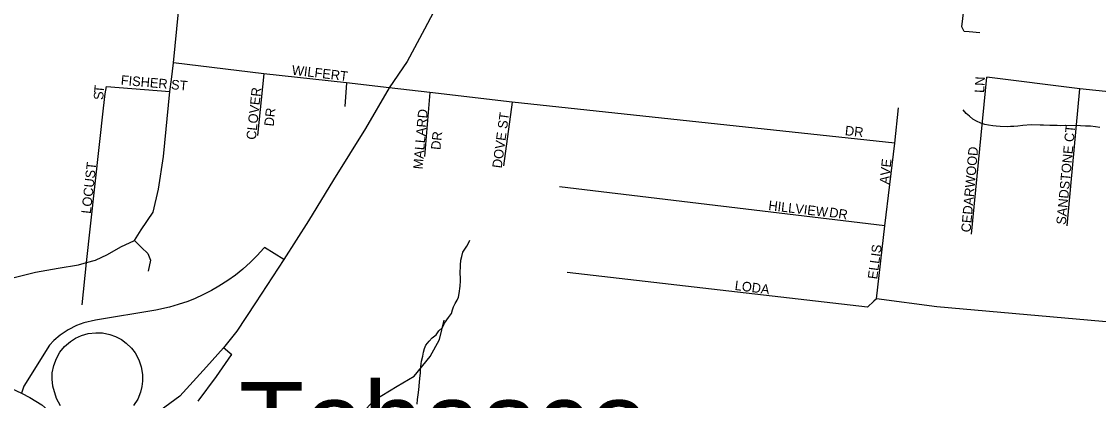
# Model space of a CAD drawing. Extents: x 1310247 to 1664935, y 235267 to 584339.
# Drawn here: x 1457266 to 1462894, y 394589 to 396572 of the extents above; entities that cross this region are included whole.
import ezdxf

# ---------------------------------------------------------------- set-up
doc = ezdxf.new("R2010")
doc.units = 0
for name, color, linetype in [('GM_X_County_Road', 7, 'Continuous'), ('GM_X_Interchange_Ramps', 7, 'Continuous'), ('GM_X_Interstate_Route', 7, 'Continuous'), ('GM_X_Minor_River', 7, 'Continuous'), ('GM_X_State_Route', 7, 'Continuous'), ('GM_X_Township_Road', 7, 'Continuous'), ('GM_X_Township_Subdivision', 7, 'Continuous'), ('GM_X_Township_Subdivision_Text', 7, 'Continuous'), ('GM_X_Unincorporated_Text', 7, 'Continuous')]:
    doc.layers.add(name, color=color, linetype=linetype)

msp = doc.modelspace()

# ---------------------------------------------------------------- linework, layer by layer
at = {"layer": 'GM_X_County_Road'}
for points in [[(1457856.3, 395425.4), (1457891.7, 395481), (1457954.8, 395574.4), (1457982.6, 395694.4), (1458009.1, 395866), (1458042.1, 396205.5), (1458050.3, 396268.2), (1458060.8, 396355.2), (1458094.8, 396712.8), (1458106.3, 396798.8), (1458113.2, 396952.5), (1458109.1, 397063.7), (1458095.3, 397239.4), (1458051.4, 397675.8), (1457908.7, 398515.8), (1457829.8, 398842.2), (1457800.3, 399077.4), (1457776.8, 399195.4), (1457679.8, 399630.7), (1457608.8, 400039.4), (1457598.6, 400082.1), (1457587, 400144.7), (1457490, 400571.5)], [(1456690.6, 394878.2), (1456737.9, 394938), (1456807.8, 395012), (1456856.5, 395076.9), (1456915.5, 395125.7), (1457020.6, 395175.7), (1457099.3, 395200.2), (1457338.8, 395259.5), (1457457.4, 395281.1), (1457563.8, 395299), (1457605.1, 395310.6), (1457652.2, 395323.8), (1457715.1, 395352.1), (1457786.1, 395392.7), (1457856.3, 395425.4)]]:
    msp.add_lwpolyline(points, dxfattribs=at)
at = {"layer": 'GM_X_Interchange_Ramps'}
for points in [[(1458638, 395326.1), (1458536.5, 395389.8), (1458532.6, 395385.5), (1458498.2, 395347.3), (1458463.6, 395312.6), (1458422.3, 395275.5), (1458384.5, 395245.1), (1458344.2, 395215.9), (1458298.2, 395186.3), (1458258.7, 395163.6), (1458214.7, 395141.2), (1458174.6, 395123.1), (1458135.4, 395107.5), (1458085.3, 395090.5), (1458038.9, 395077.3), (1457967.5, 395061.9), (1457653.2, 395009.5), (1457592.6, 394995.5), (1457553.3, 394980.9), (1457509.4, 394958.6), (1457467.8, 394930.6), (1457435.7, 394903.1), (1457411.8, 394878.2), (1457278.4, 394663.6), (1457266.9, 394627.6)], [(1457469.8, 394560), (1457449.3, 394598.5), (1457429.6, 394664.5), (1457425.9, 394699.6), (1457427.2, 394732.7), (1457434.8, 394771.9), (1457449, 394809.3), (1457467.2, 394840.8), (1457491.5, 394870.6), (1457522.2, 394897.7), (1457549.3, 394914.9), (1457579.5, 394928.7), (1457615.1, 394938.9), (1457654.5, 394943.6), (1457689.1, 394942.2), (1457728.3, 394934.4), (1457757.1, 394924), (1457788.5, 394907.4), (1457813.6, 394889.3), (1457840.9, 394862.7), (1457859.9, 394837.8), (1457879.6, 394801.7), (1457892.4, 394764.1), (1457898.7, 394724.2), (1457898.8, 394690.2), (1457895.2, 394662.7), (1457887.6, 394633.2), (1457873.8, 394596.3), (1457851.2, 394561.9)], [(1458190.1, 394585.6), (1458285.1, 394715), (1458364.4, 394827.1), (1458365.4, 394828.5), (1458322.5, 394864.3)]]:
    msp.add_lwpolyline(points, dxfattribs=at)
at = {"layer": 'GM_X_Interstate_Route'}
msp.add_lwpolyline([(1459510.6, 396792.8), (1459371.8, 396532.6), (1459282.1, 396363.1), (1459188, 396225), (1459064, 396011.2), (1458896.9, 395744), (1458765.6, 395529.7), (1458638, 395326.1), (1458488.9, 395099.6), (1458392.1, 394950.7), (1458322.5, 394864.3), (1458233.5, 394765.1), (1458094.2, 394611.3), (1457937.2, 394496.6), (1457827.1, 394394.9), (1457732.3, 394296), (1457728.6, 394292.6)], dxfattribs=at)
at = {"layer": 'GM_X_Minor_River'}
for points in [[(1462452.7, 396022.5), (1462434.7, 396022.8), (1462416.6, 396021.1), (1462380.5, 396021.7), (1462360.4, 396024.1), (1462342.4, 396026.4), (1462320.4, 396028.8), (1462300.4, 396033.2), (1462280.4, 396039.6), (1462256.5, 396050), (1462238.6, 396060.4), (1462220.8, 396076.8), (1462203, 396091.1), (1462187.2, 396109.5)], [(1462902.3, 396016.6), (1462878.3, 396021), (1462852.2, 396023.5), (1462826.1, 396023.9), (1462800.1, 396026.4), (1462719.8, 396027.8), (1462697.7, 396026.2), (1462677.7, 396028.5), (1462659.6, 396026.9), (1462639.5, 396027.2), (1462607.4, 396029.8), (1462589.4, 396030.1), (1462543.2, 396030.9), (1462499, 396027.7), (1462472.9, 396024.1), (1462452.7, 396022.5)], [(1459333.1, 394569.9), (1459335.5, 394594), (1459339.9, 394618), (1459342.3, 394644), (1459347, 394684.1), (1459347.3, 394704.2), (1459351.9, 394734.2), (1459352.2, 394752.2), (1459356.9, 394794.3), (1459363.4, 394820.3), (1459367.7, 394842.3), (1459372, 394860.3), (1459378.4, 394878.2), (1459396.8, 394900), (1459413.1, 394915.8), (1459433.5, 394931.5), (1459447.9, 394953.3), (1459466.3, 394971), (1459476.7, 394992.9), (1459497.2, 395022.7), (1459513.6, 395044.5), (1459518, 395062.5), (1459524.3, 395078.4), (1459532.6, 395096.3), (1459542.9, 395114.2), (1459549.2, 395130.1), (1459553.5, 395148.1), (1459558.2, 395186.2), (1459560.7, 395214.3), (1459561, 395232.3), (1459559.3, 395252.4), (1459560, 395296.6), (1459562.5, 395322.6), (1459566.8, 395342.6), (1459573.2, 395364.6), (1459593.8, 395396.3), (1459602.1, 395412.2), (1459608.4, 395428.2)]]:
    msp.add_lwpolyline(points, dxfattribs=at)
at = {"layer": 'GM_X_State_Route'}
msp.add_lwpolyline([(1456838.2, 394815), (1456857.8, 394807.6), (1456986.1, 394756.9), (1457085.3, 394711.6), (1457266.9, 394627.6), (1457310.6, 394605.2), (1457372.7, 394565.5), (1457433.9, 394512.1), (1457476.1, 394476.2), (1457522.9, 394426.3), (1457578.5, 394365.6), (1457629.9, 394305.6)], dxfattribs=at)
at = {"layer": 'GM_X_Township_Road'}
msp.add_lwpolyline([(1462274.5, 396512.5), (1462218.6, 396517.7), (1462192.6, 396520.2), (1462181.1, 396544.5), (1462294.7, 397509)], dxfattribs=at)
at = {"layer": 'GM_X_Township_Subdivision'}
for points in [[(1461829.9, 395935.4), (1459829.9, 396150.5), (1459399.9, 396199.6), (1459188, 396225), (1458964.9, 396251.2), (1458532.7, 396297.6), (1458060.8, 396355.2)], [(1458532.7, 396297.6), (1458499.1, 395975.8)], [(1462230.1, 395458.3), (1462311.6, 396280.6)], [(1464075.4, 396089.9), (1463282.1, 396169.5), (1462797.8, 396218.7), (1462311.6, 396280.6)], [(1457583.5, 395090.1), (1457605.1, 395310.6), (1457695, 396119), (1457703.2, 396193.6), (1457709.9, 396232.4)], [(1457709.9, 396232.4), (1458042.1, 396205.5)], [(1458964.9, 396251.2), (1458956.7, 396127)], [(1462730.4, 395503.1), (1462797.8, 396218.7)], [(1459399.9, 396199.6), (1459371.7, 395865.8)], [(1459829.9, 396150.5), (1459785.2, 395817.3)], [(1461734.6, 395120.4), (1461777.8, 395503.2), (1461829.9, 395935.4), (1461848.6, 396120.5)], [(1461777.8, 395503.2), (1460077.2, 395706)], [(1457856.3, 395425.4), (1457893, 395390.1), (1457927, 395357.2), (1457939.7, 395323.2), (1457928.3, 395266.3)], [(1461721.2, 395108.4), (1461687, 395077.9), (1461189, 395134), (1460117.6, 395258.6)], [(1463949.7, 394848.1), (1463703.6, 394859.1), (1463558.1, 394888.2), (1463313.1, 394953.3), (1463249.5, 394972.6), (1462049, 395079.6), (1461734.6, 395120.4), (1461721.2, 395108.4)], [(1458923.8, 394138.4), (1458960.1, 394374.7), (1459026, 394500), (1459108.4, 394590.6), (1459228.7, 394663.1), (1459317.7, 394715.9), (1459401.7, 394819.7), (1459451.1, 394908.7), (1459474.2, 395009.2)]]:
    msp.add_lwpolyline(points, dxfattribs=at)

# ---------------------------------------------------------------- texts
at = {"layer": 'GM_X_Township_Subdivision_Text'}
for s, rotation, p in [('WILFERT', 353.3453, (1458677, 396294)), ('FISHER ST', 354.9572, (1457783.5, 396241.2)), ('LN', 86.9775, (1462296.5, 396197.1)), ('T', 84.5014, (1457694.9, 396195.3)), ('CLOVER', 83.8839, (1458490.5, 395951.2)), ('S', 88.5242, (1457694, 396161.1)), ('DR', 83.9832, (1458583.9, 396021.5)), ('MALLARD', 85.0298, (1459362.3, 395797)), ('DOVE ST', 82.1471, (1459775.3, 395801.9)), ('DR', 83.9946, (1459455.1, 395898.3)), ('DR', 353.9946, (1461567.6, 395977.2)), ('SANDSTONE CT', 84.5065, (1462723.3, 395506.7)), ('CEDARWOOD', 84.9208, (1462226.1, 395467.1)), ('LOCUST', 83.6594, (1457628.1, 395564.1)), ('AVE', 84.0895, (1461799.3, 395718)), ('HILLVIEW', 353.1916, (1461167.4, 395585.6)), ('DR', 351.0309, (1461484.5, 395550.3)), ('ELLIS', 82.3021, (1461737.7, 395221.1)), ('LODA', 352.693, (1460991.4, 395167.6))]:
    msp.add_text(s, height=50, rotation=rotation, dxfattribs=at).set_placement(p)
at = {"layer": 'GM_X_Unincorporated_Text'}
msp.add_text('Tobasco', height=417, rotation=0, dxfattribs=at).set_placement((1458403.1, 394269.2))

doc.saveas('drawing.dxf')
